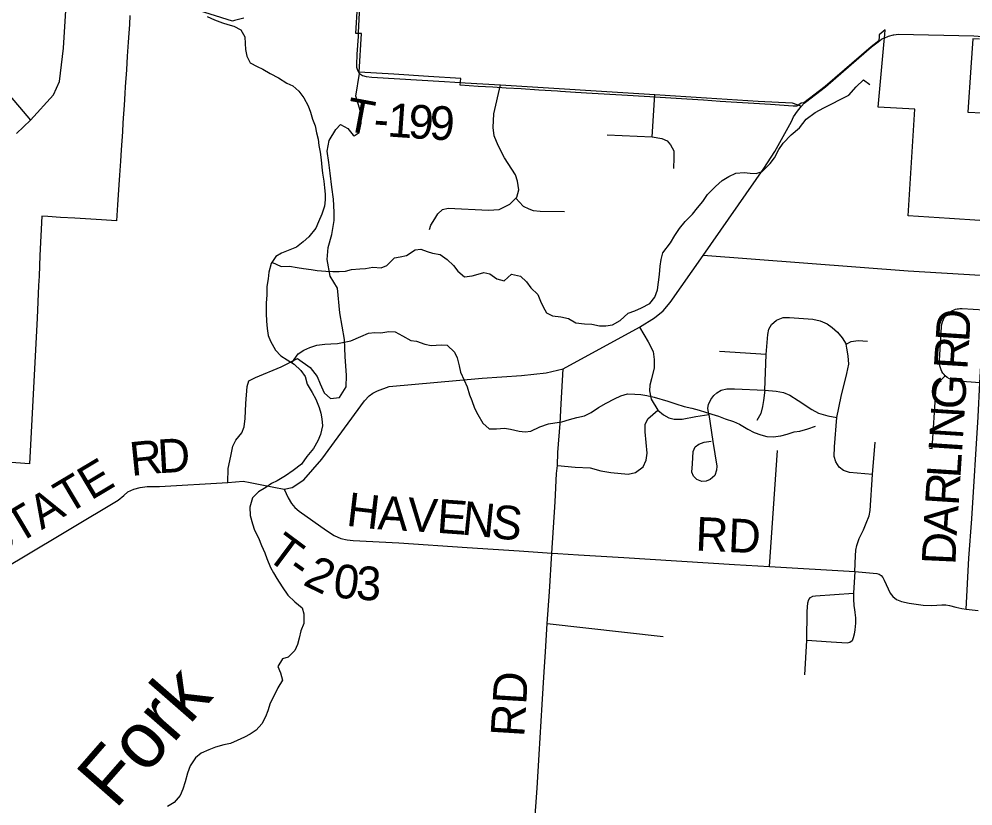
# Model space of a CAD drawing. Extents: x 114604 to 551442, y 316898 to 567001.
# Drawn here: x 248711 to 257210, y 410066 to 417074 of the extents above; entities that cross this region are included whole.
import ezdxf

# ---------------------------------------------------------------- set-up
doc = ezdxf.new("R2010")
doc.units = 0
for name, color, linetype in [('GE_P_Alignment_1000_Cardinal_Points', 7, 'Continuous'), ('GE_P_Alignment_100_Cardinal_Points', 7, 'Continuous'), ('GE_P_Alignment_100_Stations', 7, 'Continuous'), ('GE_P_Alignment_500_Bearings', 7, 'Continuous'), ('PM_P_Cells', 7, 'Continuous'), ('PM_P_CL_Double_Solid', 7, 'Continuous'), ('PM_P_Crosswalk', 7, 'Continuous'), ('PM_P_Stop_Line', 7, 'Continuous')]:
    doc.layers.add(name, color=color, linetype=linetype)

msp = doc.modelspace()

# ---------------------------------------------------------------- linework, layer by layer
at = {"layer": 'GE_P_Alignment_1000_Cardinal_Points'}
for p, q in [((254353.4, 416024.5), (254375.3, 416401.3)), ((255368.3, 414085.2), (254951.7, 414112.8)), ((256316.3, 413017.9), (256339, 413304.8)), ((255397.1, 412197.8), (255467.6, 413231.5)), ((253416.8, 411690), (254450.8, 411575.4)), ((255712.8, 411233.8), (255731.2, 411538.2))]:
    msp.add_line(p, q, dxfattribs=at)
for points in [[(251736.8, 416953.9), (251768.7, 417598.1), (251793.7, 417867.6), (251811.1, 418138.3), (251814.4, 418185.4), (251806.9, 418214.4), (251791, 418233.6), (251768, 418245.5), (251740.2, 418251.3), (251666.5, 418253.2), (251590.4, 418253.8), (251559.6, 418258.1)], [(251745, 416589), (251730.3, 416616.2), (251721.6, 416643), (251719.3, 416666.5), (251723.7, 416760.9), (251735, 416917.3), (251736.8, 416953.9)], [(250572.1, 412946.1), (250574.2, 413071.9), (250596.8, 413180.3), (250616.6, 413271.1), (250642.5, 413323.9), (250694.7, 413388.7), (250717.7, 413441.5), (250726, 413517.6), (250730.9, 413649.3), (250744.4, 413801.5), (250758.7, 413851.4), (250817, 413881), (251047.4, 413976.3), (251192.1, 414049.9), (251303.4, 413970.7), (251366.4, 413891.1), (251395.1, 413825.2), (251428.1, 413745.2), (251486.8, 413693.6), (251565, 413704.4), (251624.4, 413797.3), (251629.5, 413899.6), (251617.8, 414070), (251610.3, 414220.4), (251569.9, 414456.7), (251549.7, 414677.2), (251484.4, 414782.9), (251454.8, 414931), (251465.8, 415039.5), (251496.9, 415154.1), (251517.7, 415278.7), (251519, 415352.9), (251511.9, 415469.2), (251496.8, 415577.4), (251483.5, 415701.6), (251470.6, 415795.8), (251455.5, 415897.9), (251474.7, 415992.4), (251532.1, 416089.2), (251575.8, 416133.8), (251640.4, 416100.3), (251689.3, 416038.6), (251697.3, 416034.7), (251741.2, 416063.2), (251758.5, 416147.6), (251753.5, 416251.9), (251712, 416385.9), (251745, 416589)], [(251745, 416589), (251772.5, 416571.6), (251805, 416561.6), (251853.7, 416556.4), (252501.5, 416516.3), (252685.5, 416505.7)], [(252368.3, 415198.6), (252380, 415236.8), (252415.5, 415295.3), (252443.2, 415337.7), (252485, 415378.2), (252533.2, 415388.7), (252892.9, 415372.1), (252989.2, 415379.1), (253085.2, 415424.1), (253138, 415477.8), (253146.9, 415486.9), (253164.3, 415553.2), (253151.6, 415629.4), (253134.9, 415687.4), (253035.1, 415838.9), (252979.8, 415948.7), (252944.8, 416034.6), (252934.1, 416106.7), (252940.9, 416229.1), (253000.8, 416487.5)], [(252685.5, 416505.7), (253000.8, 416487.5), (254375.3, 416401.3), (255295.7, 416342.5), (255599, 416326.6), (255681.8, 416296.7)], [(253952, 416042.1), (254353.4, 416024.5), (254438.4, 416010), (254486.5, 415988.5), (254516.9, 415953.1), (254544.7, 415899.9), (254545.2, 415836.9), (254543.1, 415743.7)], [(253138, 415477.8), (253203.9, 415407.2), (253252.3, 415383.6), (253290.6, 415369.9), (253355, 415362.5), (253570, 415360.5)], [(257151, 411818.1), (257172.8, 412274), (257199.3, 412622.6), (257255.9, 413531.2), (257273.1, 413835.4), (257310.8, 414483.6), (257326.5, 414717.1), (257321.7, 414749.9), (257305.7, 414779.2), (257277.4, 414790.3), (256634.6, 414829.7), (254807.8, 414967.7)], [(257273.1, 413835.4), (257075.4, 413847.5), (257060.1, 413849.2), (257043.5, 413852.5), (257021, 413859.9), (257001.2, 413869.3), (256982.2, 413881.6), (256963.8, 413897.3), (256952.7, 413909.3), (256943.6, 413921.1), (256934.7, 413935), (256926.5, 413951.2), (256920, 413968.1), (256915.5, 413985.1), (256912.8, 414001.3), (256911.6, 414017.1), (256911.9, 414032.9), (256930.5, 414331.9), (256933.9, 414357), (256939.9, 414378.5), (256947.5, 414396.8), (256957.8, 414415.3), (256970.1, 414432.2), (256982.9, 414446.1), (256998.5, 414459.6), (257014.1, 414470.3), (257028.7, 414478.3), (257043.4, 414484.6), (257056.4, 414488.9), (257069.4, 414492.1), (257081.4, 414494.2), (257092.9, 414495.4), (257101.9, 414495.8), (257108.5, 414495.8), (257115.9, 414495.5), (257310.8, 414483.6)], [(255355.2, 413769.6), (255368.3, 414085.2), (255381.5, 414265.8), (255391.4, 414312.5), (255415.8, 414353.4), (255460.6, 414393), (255520.2, 414415.3), (255575.5, 414415.7), (255783.7, 414399.8), (255849.4, 414387.1), (255910.7, 414358.5), (255956, 414328.2), (256004.4, 414284.9), (256044, 414235.7), (256079.4, 414179.2)], [(254238.5, 414329.9), (254316.5, 414200.4), (254360.5, 414114), (254370.6, 414041.8), (254368.8, 413967.2), (254345.4, 413870.7), (254331.3, 413812.7), (254329.3, 413762.2), (254341.9, 413690), (254402.8, 413591.7), (254453.7, 413548.7), (254502, 413522.6), (254547.9, 413510.9), (254620.1, 413511.4), (254740.4, 413533.9), (254855.8, 413551.6)], [(256316.3, 413017.9), (256109.5, 413035.3), (256057, 413052.4), (256018.9, 413082.7), (255988, 413130.5), (255973.1, 413178.4), (255975.4, 413262.8), (255996.8, 413525), (256037.6, 413713.1), (256087.1, 413915.8), (256105.4, 413998.9), (256099, 414076), (256085.5, 414142.8), (256079.4, 414179.2)], [(256079.4, 414179.2), (256125.8, 414201.3), (256188.3, 414210.5), (256271.6, 414204.5)], [(253292.3, 409734.7), (253326.4, 410224.8), (253344.9, 410524.9), (253372.8, 410970.3), (253389.1, 411259.2), (253400.5, 411438.2), (253416.8, 411690), (253436.3, 411973.9), (253459.3, 412318.5), (253486.5, 412773.6), (253501, 413027.3), (253509.9, 413098.1), (253512.3, 413215.1), (253531.2, 413470.5), (253540.6, 413648), (253559.9, 413959.4)], [(256822.1, 413252.3), (256847, 413250.7), (256878.5, 413755), (256886.2, 413791.8), (256902.9, 413828.5), (256927.9, 413860.7), (256963.8, 413897.3)], [(254855.8, 413551.6), (254849.4, 413607), (254855.2, 413642), (254874.2, 413685.4), (254902.8, 413720.6), (254929.1, 413746), (254967.5, 413769.2), (255016.7, 413781.6), (255085.4, 413782.1), (255355.2, 413769.6), (255458, 413758.4), (255522.1, 413747.2), (255577.6, 413724.3), (255652.2, 413678.2), (255773.6, 413596.1), (255833.5, 413564.6), (255918.1, 413539), (255996.8, 413525)], [(255355.2, 413769.6), (255343.6, 413677.5), (255336.7, 413623.6), (255319.7, 413562.3), (255283.7, 413498)], [(253509.9, 413098.1), (253667.1, 413083), (253799.6, 413076.8), (253893.7, 413051), (253982.9, 413034.7), (254139.6, 413021.4), (254204.5, 413036.3), (254271.6, 413087.4), (254300, 413145.4), (254306.8, 413208.1), (254288.6, 413398.2), (254290.5, 413463.2), (254314.2, 413514), (254402.8, 413591.7)], [(254855.8, 413551.6), (254891.3, 413312.3), (254927.8, 413092.1), (254924.5, 413055.8), (254910.3, 413009.1), (254869.8, 412973.9), (254832, 412957.6), (254795.6, 412955.9), (254750.4, 412973), (254721.1, 413001.9), (254706.3, 413039.7), (254710.1, 413113.9), (254718, 413221.7), (254736.6, 413265.5), (254768.5, 413289), (254815, 413306.8), (254878, 413315.8)], [(256157.2, 412153.3), (256164.5, 412293.7), (256168.3, 412344.1), (256176.4, 412386.1), (256196.9, 412446.3), (256235.5, 412524.8), (256259.8, 412583.7), (256287, 412650.8), (256295.4, 412697.5), (256316.3, 413017.9)], [(251074.3, 412886.2), (251109.5, 412810.6), (251137.7, 412758.7), (251166.9, 412723.4), (251205.9, 412690.3), (251449.2, 412519.6), (251519.1, 412473.3), (251579.1, 412447.3), (251633.1, 412435), (251688.6, 412429.8), (252095.1, 412407.8), (252702.5, 412367.5), (253168, 412338.3), (253459.3, 412318.5), (253512.1, 412315.2)], [(253512.1, 412315.2), (253696.9, 412303.6), (254099.3, 412277.2), (255086.3, 412215.1), (255397.1, 412197.8), (256157.2, 412153.3), (256354.2, 412137.3), (256375, 412129.7), (256393.5, 412118), (256406.9, 412100.9), (256420.7, 412076.4), (256474, 411960.4), (256496.7, 411930.6), (256530.1, 411904.5), (256574.9, 411886.2), (256642.1, 411870.4), (256766.3, 411853.4), (256844, 411850.7), (256932.1, 411856.3), (256967.9, 411855.6), (257002.9, 411851), (257057.2, 411835.2), (257112.8, 411823.8), (257151, 411818.1), (257258.1, 411808)], [(256157.2, 412153.3), (256145.7, 411962), (256145, 411948.7), (256144.9, 411909), (256149.6, 411849.4), (256154.8, 411816.5), (256159.3, 411788.5), (256163.6, 411739.9), (256163.7, 411693.9), (256158.1, 411635.2), (256150.6, 411595.2), (256141.9, 411562), (256133.9, 411537), (256112, 411522.1), (256090.6, 411516.5), (255948.6, 411525.1), (255731.2, 411538.2), (255734.1, 411798.6), (255738.8, 411875.7), (255747, 411903.7), (255763.2, 411922.7), (255783.8, 411933.7), (255807.5, 411936.7), (256145.7, 411962)]]:
    msp.add_lwpolyline(points, dxfattribs=at)
at = {"layer": 'GE_P_Alignment_100_Cardinal_Points'}
for points in [[(248689.2, 416053.2), (248812.7, 416174.7), (249016.4, 416399.3), (249071.8, 416517.8), (249107.4, 416813.6), (249133.6, 417248.7)], [(248598.4, 416424.7), (248812.7, 416174.7)]]:
    msp.add_lwpolyline(points, dxfattribs=at)
at = {"layer": 'GE_P_Alignment_100_Stations'}
for points in [[(250713, 417081.7), (250629.9, 417060), (250613.4, 417055.7), (250166.9, 417195)], [(257360.9, 415273.5), (257182.2, 415285.5), (257090.2, 415291.6), (257000.1, 415297.7), (256633.4, 415322.3), (256692.6, 416271.4), (256366.7, 416288.9), (256420.6, 416877.2), (256425.6, 416935.8), (256429, 416978.2), (256375.3, 416933), (256374.2, 416919), (256371.4, 416880.3), (256304.8, 416827.9), (255895, 416473.2), (255705, 416326.6), (255679.3, 416325.3), (255641.6, 416297.1), (255608, 416298.7), (255407.6, 416311.6), (255257.3, 416321.3), (255107.8, 416330.9), (254958.9, 416340.5), (254808.3, 416350.2), (254660.5, 416359.7), (254423.4, 416375), (254330.9, 416379.8), (254083, 416395.1), (253817.4, 416411.6), (253669.5, 416420.7), (253536.7, 416429.1), (253507.7, 416431.1), (253342.5, 416441.3), (253183.7, 416451.1), (253052.4, 416459.2), (252931.6, 416466.1), (252802.3, 416474.4), (252642.7, 416484.7), (252648.6, 416545.1), (252358.5, 416563.1), (252051.4, 416582.3), (251742.3, 416601.1), (251762.4, 416944.9), (251712.8, 416946.6), (251727.7, 417188.6)], [(249698.9, 417106.7), (249693.7, 417026.4), (249688.5, 416947), (249683.3, 416866.8), (249675.3, 416742.9), (249667.3, 416620.3), (249657.5, 416470.2), (249654, 416410.2), (249647.1, 416305.6), (249642.1, 416228.3), (249636.9, 416149.1), (249631.7, 416069.8), (249626.5, 415990.5), (249621.2, 415909.9), (249614.5, 415807.4), (249606.5, 415684.5), (249600.8, 415598), (249589, 415418), (249579.8, 415276.5), (249446.6, 415284.8), (249256.5, 415296.7), (249207.2, 415299.8), (249079.1, 415307.9), (248968.3, 415314.8), (248913.2, 415318.3), (248897.1, 414967.7), (248888.7, 414785.2), (248884.8, 414701.2), (248871.3, 414410), (248802.7, 413113.5), (248560.1, 413129.8)], [(257267.9, 416895.6), (257208.8, 416898.9), (257208.8, 416898.9), (257191.3, 416643), (257164.3, 416246), (257421.3, 416232.1)]]:
    msp.add_lwpolyline(points, dxfattribs=at)
at = {"layer": 'GE_P_Alignment_500_Bearings'}
for points in [[(256365.1, 416870.7), (256394.6, 416893.5), (256407, 416900.2)], [(256407, 416900.2), (256415.3, 416904.6), (256452.3, 416919.1), (256457.2, 416920.5)], [(256457.2, 416920.5), (256501.4, 416933.6), (256507, 416934.5)], [(256507, 416934.5), (256546.1, 416940.5), (257218.2, 416923.2), (257296.2, 416918.9)], [(255718.5, 416333.4), (255896.1, 416470.3), (256101.1, 416647.7), (256306, 416825), (256365.1, 416870.7)], [(253559.9, 413959.4), (254238.5, 414329.9), (254372.8, 414412.7), (254449.4, 414475.9), (254513.9, 414551), (254807.8, 414967.7), (255348.4, 415742.8), (255446, 415895.7), (255593.4, 416162.6), (255612.3, 416204.5), (255645.9, 416253.4), (255681.8, 416296.7), (255706.1, 416323.8), (255718.5, 416333.4)], [(248300.9, 412020.2), (248736.4, 412275.1), (249593.2, 412788.8), (249645, 412829.4), (249678.9, 412861.9), (249734.9, 412888.5), (249789, 412901), (249853.2, 412909.7), (249963.6, 412910.7), (250572.1, 412946.1), (250706.6, 412958.8), (250771.1, 412947.5), (250888.3, 412922), (251074.3, 412886.2), (251145.8, 412903.4), (251247.7, 412971.4), (251407.3, 413154), (251788.3, 413672.5), (251830.1, 413717), (251862, 413741.4), (251905.9, 413763.9), (252008.1, 413801.9), (252838.4, 413875.2), (253189.2, 413898.4), (253408.1, 413924.1), (253559.9, 413959.4)]]:
    msp.add_lwpolyline(points, dxfattribs=at)
at = {"layer": 'PM_P_Cells'}
for points in [[(250388.1, 417095.2), (250452.3, 417067.2), (250522.5, 417039.2), (250572.6, 417025.3), (250624.7, 417009.3), (250686.8, 416977.3), (250723, 416915.3), (250725, 416855.2), (250729.1, 416803.1), (250741.2, 416743), (250769.3, 416684.9), (250831.4, 416650.9), (250883.6, 416626.9), (250947.7, 416588.9), (251021.9, 416549), (251098.1, 416503), (251150.3, 416479), (251204.4, 416433), (251248.6, 416372.9), (251286.7, 416300.8), (251306.8, 416244.8), (251326.9, 416182.7), (251349, 416122.6), (251361.1, 416060.5), (251375.2, 416004.4), (251383.2, 415946.3), (251395.3, 415888.2), (251403.4, 415820.1), (251409.5, 415756), (251415.5, 415701.9), (251427.6, 415629.7), (251433.7, 415571.6), (251437.8, 415515.5), (251437.8, 415463.4), (251431.9, 415407.3), (251409.9, 415337.2), (251377.9, 415267), (251353.9, 415212.9), (251293.8, 415134.6), (251243.8, 415090.5), (251183.7, 415042.3), (251109.6, 415012.2), (251049.5, 414988), (250999.4, 414957.9), (250957.4, 414897.7), (250937.4, 414819.6), (250929.5, 414759.5), (250919.5, 414693.3), (250917.6, 414617.2)], [(250964.3, 414907.6), (251045.6, 414869.8), (251121.8, 414871.9), (251187.9, 414860), (251244, 414852), (251312.2, 414844.1), (251368.3, 414834.2), (251444.4, 414828.3), (251506.6, 414826.3), (251562.7, 414826.4), (251620.8, 414828.5), (251672.9, 414842.6), (251747, 414850.7), (251797.1, 414852.8), (251863.3, 414862.9), (251937.4, 414859), (251987.5, 414879.1), (252057.6, 414947.3), (252107.6, 414957.4), (252163.7, 414967.5), (252239.8, 415017.7), (252289.9, 415023.7), (252346.1, 415003.8), (252396.2, 414989.8), (252464.3, 414975.9), (252524.5, 414933.9), (252582.7, 414879.8), (252620.8, 414827.8), (252679, 414777.8), (252747.1, 414787.9), (252803.2, 414802), (252853.3, 414818.1), (252905.4, 414806.1), (252967.6, 414760.1), (253033.7, 414742.2), (253099.8, 414800.4), (253180, 414784.4), (253232.1, 414732.4), (253272.3, 414680.4), (253334.5, 414620.3), (253358.6, 414562.3), (253380.6, 414510.2), (253410.8, 414458.1), (253462.9, 414432.1), (253537, 414422.2), (253607.2, 414408.3), (253673.4, 414368.3), (253749.5, 414360.4), (253815.7, 414356.5), (253881.8, 414342.5), (253939.9, 414340.6), (254000, 414350.7), (254068.2, 414388.8), (254138.2, 414453.1), (254196.3, 414475.2), (254256.4, 414501.3), (254332.5, 414539.5), (254376.6, 414597.6), (254398.6, 414663.8), (254408.5, 414729.9), (254418.5, 414800.1), (254424.4, 414872.2), (254432.4, 414932.3), (254448.3, 414990.5), (254514.4, 415080.7), (254554.4, 415146.9), (254596.4, 415209.1), (254646.5, 415271.3), (254710.5, 415335.5), (254756.6, 415391.6), (254804.6, 415449.8), (254844.6, 415510), (254916.7, 415582.2), (254974.8, 415636.4), (255034.9, 415670.5), (255099, 415700.6), (255173.1, 415706.8), (255225.2, 415700.8), (255279.3, 415696.9), (255333.4, 415717), (255403.5, 415787.2), (255443.5, 415839.3), (255479.5, 415911.5), (255519.6, 415969.7), (255591.6, 416043.9), (255665.7, 416104.1), (255725.8, 416182.4), (255805.9, 416240.6), (255882, 416282.7), (255946.1, 416316.9), (256032.2, 416361.1), (256104.3, 416397.3), (256170.4, 416469.5), (256234.5, 416533.7), (256292.6, 416489.7)], [(250917.6, 414617.2), (250913.7, 414545), (250911.7, 414452.9), (250915.8, 414384.7), (250921.9, 414316.6), (250932, 414256.5), (250950.1, 414206.4), (250996.2, 414124.3), (251042.4, 414074.3), (251098.5, 414038.3), (251162.7, 414000.3), (251220.9, 413944.3), (251259, 413890.2), (251279.1, 413822.2), (251323.3, 413748.1), (251355.4, 413690), (251385.5, 413613.9), (251399.6, 413563.8), (251407.7, 413513.7), (251413.7, 413451.6), (251395.8, 413373.5), (251371.8, 413317.3), (251333.8, 413249.1), (251273.7, 413176.9), (251227.7, 413108.7), (251153.6, 413052.5), (251083.5, 413004.4), (251011.4, 412962.2), (250961.3, 412936.1), (250909.3, 412901.9), (250845.2, 412863.8), (250791.1, 412809.6), (250767.2, 412727.4), (250771.2, 412651.3), (250791.3, 412579.2), (250809.4, 412523.1), (250843.6, 412455), (250869.7, 412384.9), (250901.8, 412320.8), (250917.9, 412270.8), (250952.1, 412190.7), (250978.1, 412140.6), (251006.3, 412090.6), (251054.4, 412016.5), (251104.6, 411944.4), (251168.8, 411884.4), (251233, 411830.4), (251249, 411778.3), (251249.1, 411692.1), (251221.2, 411626), (251207.2, 411559.8), (251191.2, 411503.7), (251169.2, 411451.6), (251109.2, 411391.4), (251059.1, 411377.3), (251017.1, 411307.1), (251039.2, 411251), (251059.3, 411187), (251017.2, 411118.8), (250981.2, 411044.6), (250949.2, 410982.4), (250927.3, 410914.3), (250905.3, 410858.1), (250873.3, 410796), (250823.2, 410739.8), (250771.2, 410705.7), (250721.1, 410679.6), (250653, 410647.4), (250594.9, 410623.3), (250536.8, 410611.2), (250460.7, 410589.1), (250402.6, 410566.9), (250334.5, 410536.8), (250282.4, 410494.7), (250234.4, 410424.5), (250212.4, 410358.3), (250190.4, 410280.1), (250170.5, 410214), (250146.5, 410157.8), (250094.4, 410095.7), (250032.3, 410061.5)], [(251142, 414012.6), (251196.7, 414092.5), (251248.7, 414124.7), (251302.8, 414148.8), (251364.9, 414168.9), (251435.1, 414177), (251489.2, 414181.1), (251549.3, 414185.2), (251607.4, 414195.3), (251667.5, 414207.4), (251755.6, 414247.6), (251825.7, 414275.7), (251879.8, 414281.8), (251934, 414277.9), (252006.1, 414290), (252062.2, 414288), (252128.4, 414254.1), (252202.6, 414210.1), (252252.7, 414204.1), (252326.8, 414178.2), (252383, 414166.2), (252471.1, 414172.4), (252525.3, 414168.4), (252591.4, 414108.4), (252615.5, 414056.3), (252633.7, 413986.2), (252645.7, 413930.1), (252675.9, 413858), (252704, 413798), (252724.1, 413727.9), (252744.2, 413675.8), (252768.3, 413607.7), (252798.4, 413551.6), (252842.6, 413475.5), (252898.7, 413423.5), (252964.9, 413425.6), (253035, 413431.7), (253091.1, 413421.8), (253167.3, 413403.8), (253219.4, 413397.9), (253271.5, 413404), (253351.6, 413442.1), (253429.8, 413468.3), (253485.9, 413476.4), (253546, 413486.5), (253616.1, 413506.6), (253680.2, 413526.7), (253750.3, 413538.8), (253808.4, 413569), (253874.5, 413613.1), (253942.6, 413653.3), (254016.7, 413691.5), (254072.8, 413719.6), (254132.9, 413735.7), (254199.1, 413731.8), (254251.2, 413729.8), (254305.3, 413721.9), (254371.4, 413705.9), (254491.7, 413670), (254561.9, 413646.1), (254636, 413624.1), (254706.2, 413608.2), (254770.4, 413590.2), (254826.5, 413572.3), (254882.6, 413556.3), (254942.8, 413536.4), (255002.9, 413514.4), (255077.1, 413490.4), (255131.2, 413466.5), (255203.4, 413422.5), (255259.6, 413390.5), (255319.7, 413370.5), (255373.8, 413356.6), (255429.9, 413354.6), (255498.1, 413360.7), (255554.2, 413376.8), (255616.3, 413398.9), (255668.4, 413405), (255738.5, 413423.1), (255808.6, 413447.3)]]:
    msp.add_lwpolyline(points, dxfattribs=at)

# ---------------------------------------------------------------- texts
at = {"layer": 'PM_P_CL_Double_Solid'}
for s, height, rotation, p in [('R', 300, 5.78162, (249711.7, 413004.3)), ('D', 300, 3.25769, (249953.3, 413028.8)), ('STATE', 300.01, 30.81441, (248471, 412258.3))]:
    msp.add_text(s, height=height, rotation=rotation, dxfattribs=at).set_placement(p)
at = {"layer": 'PM_P_Crosswalk'}
for s, height, rotation, p in [('T', 300, 349.40196, (251605.2, 416083)), ('1', 300, 355.98737, (251987, 416028.8)), ('9', 300, 356.13647, (252172.2, 416015.9)), ('9', 300, 357.09696, (252362.1, 416003.1)), ('-', 300, 356.22644, (251864.4, 416036.9)), ('D', 300, 86.30915, (257176.5, 414192.8)), ('R', 300, 86.30668, (257160.6, 413946.9)), ('G', 300, 86.30999, (257137.7, 413591.2)), ('N', 300, 86.31093, (257120.7, 413327.7)), ('I', 300, 86.30579, (257112.8, 413204.8)), ('L', 300, 86.30982, (257098.3, 412980.8)), ('R', 300, 86.30969, (257082.5, 412734.9)), ('H', 300, 353.31906, (251619.7, 412562.3)), ('A', 300, 356.72952, (251901.3, 412529.9)), ('V', 300, 356.64229, (252164.8, 412514.8)), ('E', 300, 355.91491, (252427.3, 412499.4)), ('N', 300, 354.19568, (252648.8, 412483.6)), ('S', 300, 353.12575, (252910, 412457.1)), ('A', 300, 86.32477, (257065.5, 412471.5)), ('RD', 300.02, 357.45409, (254734.7, 412340.8)), ('T', 300, 323.28553, (250898.4, 412277.6)), ('D', 300, 87.39047, (257053.6, 412209.2)), ('-', 300, 324.2921, (251082.9, 412140.1)), ('2', 300, 334.05983, (251230.8, 412039.6)), ('0', 300, 352.99387, (251500.2, 411928.3)), ('3', 300, 357.3618, (251708.5, 411903.6)), ('RD', 300.02, 86.47032, (253211.6, 410675.5))]:
    msp.add_text(s, height=height, rotation=rotation, dxfattribs=at).set_placement(p)
at = {"layer": 'PM_P_Stop_Line'}
msp.add_text('Fork', height=500.01, rotation=48.83586, dxfattribs=at).set_placement((249568.4, 410027.4))

doc.saveas('drawing.dxf')
